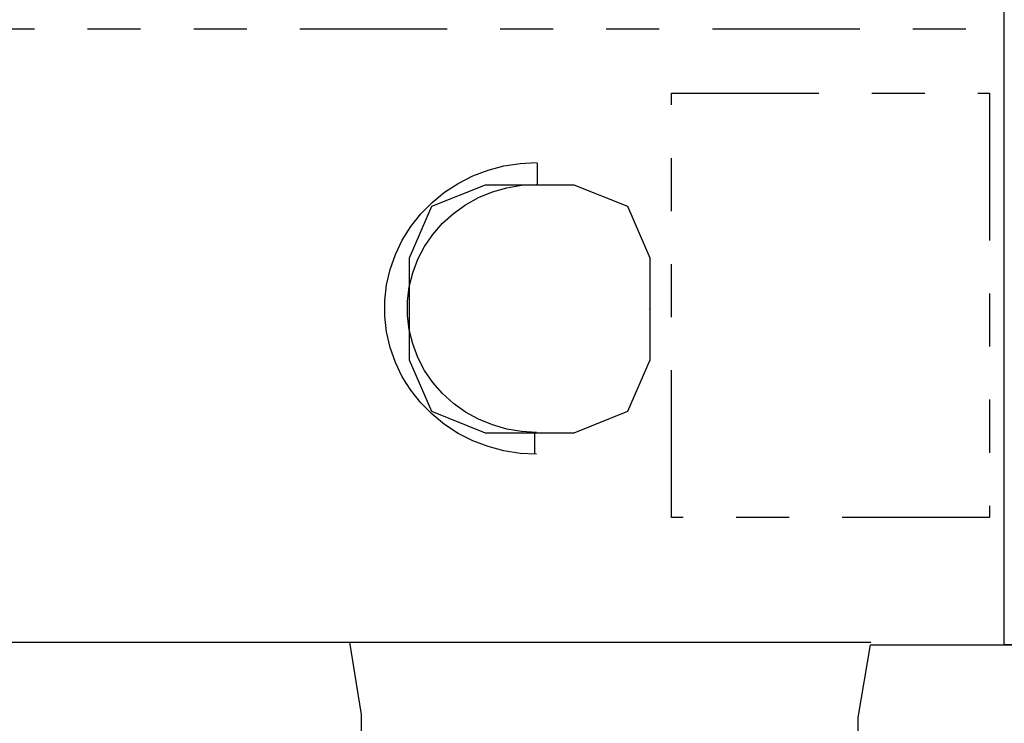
# Model space of a CAD drawing. Header units: millimetres. Extents: x -15 to 127, y -65 to 67.
# Tile 292 of 476: x 38.18 to 40.04, y 22.25 to 23.58. Entities that reach past the tile are written whole.
import ezdxf

# ---------------------------------------------------------------- set-up
doc = ezdxf.new("R2010")
doc.units = ezdxf.units.MM
doc.header["$MEASUREMENT"] = 0
doc.linetypes.add('PC_DASH_1', pattern=[0.638889, 0.277778, -0.083333, 0.055556, -0.083333, 0.055556, -0.083333])
doc.layers.add('structure rdc', color=7, linetype='Continuous')

msp = doc.modelspace()

# ---------------------------------------------------------------- linework, layer by layer
at = {"layer": 'structure rdc', "color": 0, "linetype": 'PC_DASH_1'}
for p, q in [((1.3761, 23.5606), (55.1656, 23.5606)), ((39.1568, 23.308), (39.1568, 23.2669)), ((39.1525, 22.7593), (39.1525, 22.7983))]:
    msp.add_line(p, q, dxfattribs=at)
at = {"layer": 'structure rdc', "color": 0}
for p, q in [((38.8029, 22.4042), (39.786, 22.4042)), ((38.8029, 22.4042), (39.786, 22.4042)), ((39.7624, 22.2621), (39.7852, 22.3992)), ((39.7624, 22.2621), (39.7852, 22.3992)), ((39.7852, 22.3992), (40.1376, 22.3992)), ((39.7852, 22.3992), (40.1376, 22.3992)), ((39.7626, 22.198), (39.7624, 22.2621)), ((39.7626, 22.198), (39.7624, 22.2621))]:
    msp.add_line(p, q, dxfattribs=at)
for points in [[(40.1376, 28.6564), (40.1376, 22.3992), (40.0376, 22.3992), (40.0376, 28.6564), (40.1376, 28.6564)], [(36.0348, 22.191), (36.0348, 22.2679), (36.0572, 22.404), (38.803, 22.404), (38.8253, 22.2679), (38.8253, 22.191), (36.0348, 22.191)], [(36.0348, 22.191), (36.0348, 22.2679), (36.0572, 22.404), (38.803, 22.404), (38.8253, 22.2679), (38.8253, 22.191), (36.0348, 22.191)]]:
    msp.add_lwpolyline(points, dxfattribs=at)
at = {"layer": 'structure rdc', "color": 0, "linetype": 'PC_DASH_1'}
for points in [[(39.4099, 22.639), (39.4099, 23.439), (40.0099, 23.439), (40.0099, 22.639), (39.4099, 22.639)], [(39.156, 22.7583), (39.125, 22.7599), (39.0944, 22.7647), (39.0645, 22.7727), (39.0356, 22.7837), (39.0082, 22.7977), (38.9825, 22.8144), (38.9588, 22.8336), (38.9375, 22.8553), (38.9187, 22.879), (38.9027, 22.9045), (38.8896, 22.9315), (38.8797, 22.9597), (38.873, 22.9888), (38.8697, 23.0184), (38.8697, 23.0482), (38.873, 23.0778), (38.8797, 23.1069), (38.8896, 23.1351), (38.9027, 23.1621), (38.9187, 23.1876), (38.9375, 23.2113), (38.9588, 23.2329), (38.9825, 23.2522), (39.0082, 23.2689), (39.0356, 23.2829), (39.0645, 23.2939), (39.0944, 23.3018), (39.125, 23.3067), (39.156, 23.3083)], [(39.156, 22.7994), (39.1277, 22.801), (39.0998, 22.8057), (39.0726, 22.8135), (39.0465, 22.8243), (39.022, 22.8379), (38.9992, 22.8541), (38.9786, 22.8728), (38.9604, 22.8936), (38.9448, 22.9163), (38.9321, 22.9406), (38.9224, 22.9662), (38.9158, 22.9927), (38.9125, 23.0197), (38.9125, 23.0469), (38.9158, 23.0739), (38.9224, 23.1003), (38.9321, 23.1259), (38.9448, 23.1502), (38.9604, 23.1729), (38.9786, 23.1938), (38.9992, 23.2124), (39.022, 23.2287), (39.0465, 23.2423), (39.0726, 23.253), (39.0998, 23.2608), (39.1277, 23.2655), (39.156, 23.2671)], [(38.9163, 22.9358), (38.9163, 23.1285), (38.9583, 23.2258), (39.0597, 23.266), (39.2259, 23.266), (39.3273, 23.2258), (39.3692, 23.1285), (39.3692, 22.9358), (39.3273, 22.8386), (39.2259, 22.7983), (39.0597, 22.7983), (38.9583, 22.8386), (38.9163, 22.9358)]]:
    msp.add_lwpolyline(points, dxfattribs=at)
at = {"layer": 'structure rdc', "color": 0}
msp.add_point((39.3692, 23.0322), dxfattribs=at)

doc.saveas('drawing.dxf')
